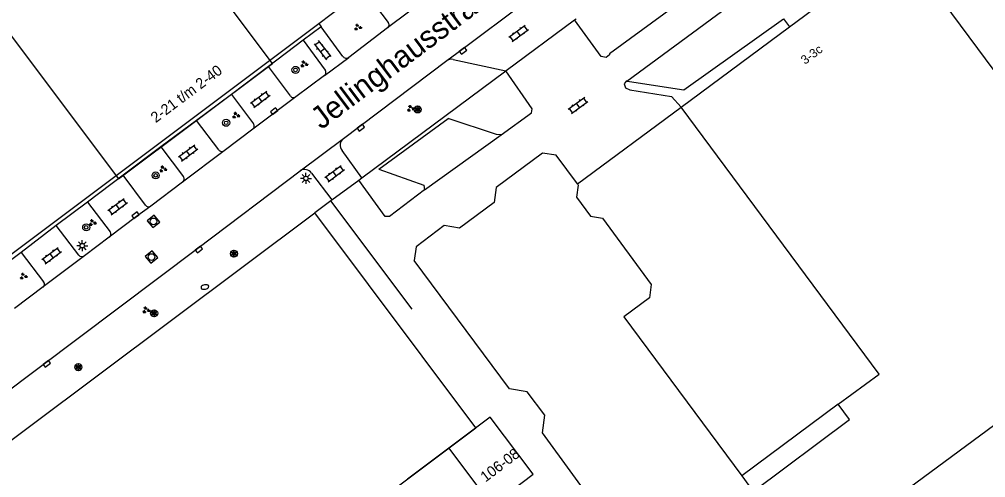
# Model space of a CAD drawing. Extents: x 130998 to 133001, y 398999 to 403002.
# Drawn here: x 131528.8 to 131638.1, y 400233.7 to 400285.6 of the extents above; entities that cross this region are included whole.
import ezdxf

# ---------------------------------------------------------------- set-up
doc = ezdxf.new("R2010")
doc.units = 0
for name, color, linetype in [('gg-afsc-hekwerk', 7, 'Continuous'), ('gg-anno-huisnummerreeks BGT', 7, 'Continuous'), ('gg-anno-openbare ruimte label', 7, 'Continuous'), ('gg-bbg-gedigitaliseerde bebouwing', 7, 'Continuous'), ('gg-bbg-hoofdgebouw', 7, 'Continuous'), ('gg-bbg-luifel en loopbrug', 7, 'Continuous'), ('gg-knt-verharding', 7, 'Continuous'), ('gg-knt-verharding nz', 7, 'Continuous'), ('gt-anno-plantopografie huisnummer', 7, 'Continuous'), ('gt-bbg-plantopografie pand', 7, 'Continuous'), ('gt-bbg-plantopografie tussenscheiding', 7, 'Continuous'), ('gt-grn-groengrens', 7, 'Continuous'), ('gt-symb-boom', 7, 'Continuous'), ('gt-symb-brandkraan', 7, 'Continuous'), ('gt-symb-groenvak', 7, 'Continuous'), ('gt-symb-klinker verharding', 7, 'Continuous'), ('gt-symb-kolk', 7, 'Continuous'), ('gt-symb-lichtmast', 7, 'Continuous'), ('gt-symb-rioolschacht', 7, 'Continuous'), ('gt-symb-solitaire heester', 7, 'Continuous')]:
    doc.layers.add(name, color=color, linetype=linetype)

# ---------------------------------------------------------------- blocks, each defined once
blk = doc.blocks.new('gt0-KL1')
at = {"layer": 'gt-symb-klinker verharding'}
for p, q in [((-1.15, 0.3), (1.15, 0.3)), ((-1, -0.3), (-1, 0.3)), ((-0.5, 0.3), (-0.5, 0.45)), ((0, -0.3), (0, 0.3)), ((0.5, 0.3), (0.5, 0.45)), ((1, -0.3), (1, 0.3)), ((-1.15, -0.3), (1.15, -0.3)), ((-0.5, -0.45), (-0.5, -0.3)), ((0.5, -0.45), (0.5, -0.3))]:
    blk.add_line(p, q, dxfattribs=at)
blk = doc.blocks.new('gt0-KOLK')
at = {"layer": 'gt-symb-kolk'}
blk.add_lwpolyline([(0, 0), (0.37, 0), (0.37, 0.4), (-0.38, 0.4), (-0.38, 0), (0, 0)], dxfattribs=at)
blk = doc.blocks.new('gt0-GRVAK')
at = {"layer": 'gt-symb-groenvak'}
for p, q in [((-0.11, 0.19), (-0.23, 0.24)), ((-0.18, 0.15), (0.09, 0.15)), ((-0.09, 0.21), (-0.16, 0.32)), ((-0.05, 0.21), (-0.05, 0.39)), ((0, 0.21), (0.06, 0.32)), ((0.01, 0.19), (0.13, 0.24)), ((0.26, -0.05), (0.2, 0.06)), ((0.3, -0.05), (0.3, 0.13)), ((0.35, -0.05), (0.41, 0.06)), ((-0.24, -0.23), (-0.36, -0.18)), ((-0.32, -0.26), (-0.05, -0.26)), ((-0.23, -0.21), (-0.29, -0.09)), ((-0.18, -0.2), (-0.18, -0.02)), ((-0.14, -0.21), (-0.07, -0.09)), ((-0.12, -0.23), (0, -0.18)), ((0.24, -0.07), (0.12, -0.02)), ((0.17, -0.11), (0.44, -0.11)), ((0.37, -0.07), (0.49, -0.02))]:
    blk.add_line(p, q, dxfattribs=at)
blk = doc.blocks.new('gt0-SH')
at = {"layer": 'gt-symb-solitaire heester'}
blk.add_circle((0, 0), 0.4, dxfattribs=at)
for centre, start, end in [((-0.35, 0.2), 270, 30), ((-0.35, -0.2), 330, 90), ((0, 0.4), 210, 330), ((0.35, 0.2), 150, 270), ((0.35, -0.2), 90, 210), ((0, -0.4), 30, 150)]:
    blk.add_arc(centre, 0.4, start, end, dxfattribs=at)
blk = doc.blocks.new('gt0-BOOM')
at = {"layer": 'gt-symb-boom'}
for radius in [0.4, 0.2]:
    blk.add_circle((0, 0), radius, dxfattribs=at)
blk = doc.blocks.new('gt0-LMAST')
at = {"layer": 'gt-symb-lichtmast'}
for p, q in [((-0.18, 0.17), (-0.45, 0.44)), ((-0.01, 0.25), (-0.01, 0.62)), ((0.17, 0.17), (0.44, 0.44)), ((-0.26, 0), (-0.63, 0)), ((-0.18, -0.18), (-0.45, -0.45)), ((-0.01, -0.25), (-0.01, -0.63)), ((0.44, -0.45), (0.17, -0.18)), ((0.24, 0), (0.62, 0))]:
    blk.add_line(p, q, dxfattribs=at)
blk.add_circle((-0.01, 0), 0.25, dxfattribs=at)
blk = doc.blocks.new('gt0-RS')
at = {"layer": 'gt-symb-rioolschacht'}
blk.add_lwpolyline([(-0.5, -0.5), (0.5, -0.5), (0.5, 0.5), (-0.5, 0.5)], close=True, dxfattribs=at)
blk.add_circle((0, 0), 0.375, dxfattribs=at)
blk = doc.blocks.new('gt0-BR')
at = {"layer": 'gt-symb-brandkraan'}
for centre, radius, start, end in [((-0.24, 0), 0.206, 107.5669, 252.4331), ((0.6, -2.66), 3, 106.892, 107.5669), ((0, -0.69), 0.938, 73.108, 106.892), ((-0.6, -2.66), 3, 72.4331, 73.108), ((0.24, 0), 0.206, 287.567, 72.4331), ((0.6, 2.66), 3, 252.4331, 253.108), ((0, 0.69), 0.938, 253.108, 286.8921), ((-0.6, 2.66), 3, 286.8921, 287.567)]:
    blk.add_arc(centre, radius, start, end, dxfattribs=at)

msp = doc.modelspace()

# ---------------------------------------------------------------- linework, layer by layer
at = {"layer": 'gg-afsc-hekwerk'}
for p, q in [((131562.66, 400285.09), (131565.46, 400287.19)), ((131583.86, 400279.75), (131591.59, 400285.49)), ((131591.59, 400285.49), (131591.75, 400285.61)), ((131615.2, 400285.62), (131615.88, 400284.71)), ((131512.93, 400247.74), (131562.66, 400285.09)), ((131567.55, 400267.64), (131583.82, 400279.72)), ((131583.82, 400279.72), (131583.86, 400279.75)), ((131591.91, 400266.94), (131603.63, 400275.62)), ((131564.16, 400265.12), (131567.21, 400267.38)), ((131567.21, 400267.38), (131567.55, 400267.64)), ((131564.02, 400265.01), (131562.21, 400263.66)), ((131564.04, 400265.03), (131564.02, 400265.01)), ((131564.04, 400265.03), (131564.16, 400265.12)), ((131573.22, 400252.76), (131564.04, 400265.03))]:
    msp.add_line(p, q, dxfattribs=at)
at = {"layer": 'gg-bbg-gedigitaliseerde bebouwing'}
msp.add_lwpolyline([(131628.44, 400294.03), (131658.23, 400253.81), (131605.4, 400214.8), (131587.94, 400238.78), (131588.21, 400240.77), (131586.22, 400243.44), (131584.22, 400243.78), (131573.46, 400258.26)], dxfattribs=at)
at = {"layer": 'gg-bbg-hoofdgebouw'}
for p, q in [((131615.88, 400284.71), (131628.44, 400294.03)), ((131603.63, 400275.62), (131615.88, 400284.71))]:
    msp.add_line(p, q, dxfattribs=at)
for points in [[(131621.38, 400242.03), (131626, 400245.41), (131603.63, 400275.62)], [(131591.91, 400266.94), (131589.51, 400270.19), (131587.95, 400270.43), (131582.73, 400266.54), (131582.49, 400264.84), (131578.57, 400261.93), (131576.84, 400262.22), (131573.67, 400259.83), (131573.46, 400258.26)], [(131591.91, 400266.94), (131592, 400266.81), (131591.82, 400265.45), (131593.4, 400263.3), (131594.74, 400263.08), (131600.26, 400255.57), (131600.07, 400254.05), (131597.15, 400251.9), (131610.48, 400233.91)], [(131514.02, 400226.66), (131513.58, 400227.25), (131562.21, 400263.66)], [(131556.47, 400221.39), (131580.43, 400239.34), (131562.21, 400263.66)], [(131610.48, 400233.91), (131611.77, 400232.17), (131622.66, 400240.28), (131621.38, 400242.03)]]:
    msp.add_lwpolyline(points, dxfattribs=at)
at = {"layer": 'gg-bbg-luifel en loopbrug'}
msp.add_line((131621.38, 400242.03), (131610.48, 400233.91), dxfattribs=at)
at = {"layer": 'gg-knt-verharding'}
for p, q in [((131597.5, 400278.54), (131612.31, 400289.51)), ((131567.99, 400288.56), (131570.5, 400285.21)), ((131562.95, 400284.71), (131560.91, 400283.19)), ((131565.39, 400281.36), (131562.95, 400284.71)), ((131570.45, 400284.58), (131566.05, 400281.25)), ((131560.91, 400283.19), (131563.39, 400279.82)), ((131577.85, 400281.01), (131583.82, 400279.72)), ((131556.99, 400280.21), (131552.79, 400277.06)), ((131559.47, 400276.88), (131556.99, 400280.21)), ((131565.46, 400272.08), (131577.16, 400280.89)), ((131563.32, 400279.21), (131560.09, 400276.78)), ((131552.79, 400277.06), (131555.28, 400273.72)), ((131548.83, 400274.11), (131544.83, 400271.13)), ((131551.37, 400270.78), (131548.83, 400274.11)), ((131569.46, 400268.61), (131577.31, 400274.35)), ((131555.21, 400273.12), (131551.96, 400270.67)), ((131574.63, 400266.28), (131583.29, 400272.5)), ((131544.83, 400271.13), (131547.38, 400267.75)), ((131567.55, 400267.64), (131565.3, 400270.71)), ((131540.54, 400267.91), (131536.54, 400264.89)), ((131543.07, 400264.55), (131540.54, 400267.91)), ((131561.86, 400268.14), (131564.16, 400265.12)), ((131547.28, 400267.14), (131543.69, 400264.43)), ((131536.54, 400264.89), (131539.07, 400261.53)), ((131532.98, 400262.24), (131529.02, 400259.2)), ((131535.55, 400258.89), (131532.98, 400262.24)), ((131538.99, 400260.91), (131536.18, 400258.79)), ((131529.02, 400259.2), (131531.57, 400255.88)), ((131531.52, 400255.28), (131528.26, 400252.84))]:
    msp.add_line(p, q, dxfattribs=at)
for points in [[(131610.17, 400292.4), (131595.55, 400281.65), (131595.55, 400281.55), (131595.14, 400281.22), (131594.59, 400281.33), (131591.59, 400285.49)], [(131597.5, 400278.54), (131597.8, 400278.53), (131603.92, 400277.58), (131615.2, 400285.62)], [(131583.29, 400272.5), (131586.73, 400274.99), (131586.79, 400275.43), (131583.82, 400279.72)], [(131597.5, 400278.54), (131597.4, 400278.54), (131597.19, 400278.25), (131597.33, 400277.79), (131597.82, 400277.58), (131602.55, 400276.82), (131603.63, 400275.62)], [(131583.29, 400272.5), (131582.74, 400272.52), (131577.31, 400274.35)], [(131513.09, 400232.68), (131549, 400259.67), (131560.58, 400268.43)], [(131569.46, 400268.61), (131574.55, 400266.78), (131574.63, 400266.28)], [(131574.63, 400266.28), (131570.68, 400263.26), (131570.18, 400263.27), (131567.21, 400267.38)]]:
    msp.add_lwpolyline(points, dxfattribs=at)
for centre, radius, start, end in [((131570.18, 400284.92), 0.432, 308.7548, 41.7179), ((131565.77, 400281.62), 0.461, 213.866, 306.0181), ((131577.65, 400280.15), 0.884, 76.6886, 123.6008), ((131563.05, 400279.55), 0.435, 307.8551, 38.1941), ((131559.83, 400277.14), 0.442, 215.5289, 305.7269), ((131554.93, 400273.45), 0.438, 309.5896, 37.3547), ((131566.08, 400271.31), 0.982, 128.8302, 218.2879), ((131551.72, 400271.01), 0.42, 213.0011, 304.5659), ((131561.07, 400267.62), 0.949, 33.7022, 121.2307), ((131546.99, 400267.5), 0.463, 309.8475, 33.1554), ((131543.44, 400264.8), 0.448, 214.2857, 304.2304), ((131538.72, 400261.26), 0.444, 308.5457, 37.41), ((131535.91, 400259.17), 0.461, 217.2573, 304.9094), ((131531.23, 400255.6), 0.438, 312.2607, 38.9565)]:
    msp.add_arc(centre, radius, start, end, dxfattribs=at)
at = {"layer": 'gg-knt-verharding nz'}
for p, q in [((131583.42, 400294.34), (131570.45, 400284.58)), ((131563.32, 400279.21), (131566.05, 400281.25)), ((131560.09, 400276.78), (131555.21, 400273.12)), ((131560.58, 400268.43), (131565.46, 400272.08)), ((131551.96, 400270.67), (131547.28, 400267.14)), ((131536.18, 400258.79), (131531.52, 400255.28))]:
    msp.add_line(p, q, dxfattribs=at)
for points in [[(131577.16, 400280.89), (131578.85, 400282.14), (131592.95, 400292.75)], [(131543.69, 400264.43), (131542.07, 400263.24), (131538.99, 400260.91)]]:
    msp.add_lwpolyline(points, dxfattribs=at)
at = {"layer": 'gt-bbg-plantopografie pand'}
msp.add_line((131577.37, 400237.06), (131572.68, 400233.55), dxfattribs=at)
for points in [[(131510.06, 400307.45), (131540.02, 400267.51), (131557.44, 400280.57), (131527.48, 400320.52), (131510.06, 400307.45)], [(131582.24, 400230.57), (131586.92, 400234.12), (131582.04, 400240.56), (131577.37, 400237.06)]]:
    msp.add_lwpolyline(points, dxfattribs=at)
at = {"layer": 'gt-bbg-plantopografie tussenscheiding'}
msp.add_line((131577.37, 400237.06), (131582.24, 400230.57), dxfattribs=at)
at = {"layer": 'gt-grn-groengrens'}
for p, q in [((131562.66, 400285.09), (131562.95, 400284.71)), ((131560.91, 400283.19), (131556.99, 400280.21)), ((131552.79, 400277.06), (131548.83, 400274.11)), ((131544.83, 400271.13), (131540.54, 400267.91)), ((131536.54, 400264.89), (131532.98, 400262.24)), ((131529.02, 400259.2), (131525.15, 400256.32))]:
    msp.add_line(p, q, dxfattribs=at)

# ---------------------------------------------------------------- block references
at = {"layer": 'gt-symb-boom'}
for p in [(131560.04, 400279.83), (131552.2, 400273.85), (131544.23, 400267.9), (131536.38, 400262.02)]:
    msp.add_blockref('gt0-BOOM', p, dxfattribs=at)
at = {"layer": 'gt-symb-brandkraan', "rotation": -169.16208955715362}
msp.add_blockref('gt0-BR', (131549.8, 400255.28), dxfattribs=at)
at = {"layer": 'gt-symb-groenvak'}
for p in [(131567.07, 400284.65), (131561, 400280.49), (131573.05, 400275.47), (131553.29, 400274.69), (131545.05, 400268.62), (131537.08, 400262.55), (131529.28, 400256.49), (131543.14, 400252.67)]:
    msp.add_blockref('gt0-GRVAK', p, dxfattribs=at)
at = {"layer": 'gt-symb-klinker verharding'}
for p, rotation in [((131585.27, 400283.96), 36.583421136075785), ((131563.08, 400282.05), -51.66247710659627), ((131556.06, 400276.51), 36.86989764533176), ((131591.98, 400275.82), 35.67760208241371), ((131547.91, 400270.44), 36.869897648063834), ((131564.47, 400268.1), 36.869897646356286), ((131539.94, 400264.37), 36.86989764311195), ((131532.48, 400258.83), 36.86989764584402)]:
    msp.add_blockref('gt0-KL1', p, dxfattribs=dict(at, rotation=rotation))
at = {"layer": 'gt-symb-kolk'}
for p, rotation in [((131578.85, 400282.14), -143.49671701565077), ((131557.74, 400275.01), 36.91570677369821), ((131567.3, 400273.46), -143.0842932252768), ((131542.07, 400263.24), 36.216884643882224), ((131549, 400259.67), -143.04987226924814), ((131531.8, 400246.74), -143.08429322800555)]:
    msp.add_blockref('gt0-KOLK', p, dxfattribs=dict(at, rotation=rotation))
at = {"layer": 'gt-symb-lichtmast'}
for p in [(131561.23, 400267.56), (131535.94, 400259.95)]:
    msp.add_blockref('gt0-LMAST', p, dxfattribs=at)
at = {"layer": 'gt-symb-rioolschacht'}
for p, rotation in [((131543.99, 400262.7), -141.1701750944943), ((131543.76, 400258.67), 39.76890883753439)]:
    msp.add_blockref('gt0-RS', p, dxfattribs=dict(at, rotation=rotation))
at = {"layer": 'gt-symb-solitaire heester'}
for p in [(131573.85, 400275.36), (131553.08, 400259.05), (131544.06, 400252.31), (131535.49, 400246.21)]:
    msp.add_blockref('gt0-SH', p, dxfattribs=at)

# ---------------------------------------------------------------- texts
at = {"layer": 'gg-anno-huisnummerreeks BGT'}
msp.add_text('3-3c', height=1, rotation=36.6, dxfattribs=at).set_placement((131617.63, 400280.4))
at = {"layer": 'gg-anno-openbare ruimte label'}
msp.add_text('Jellinghausstraat', height=2.5, rotation=36.9, dxfattribs=at).set_placement((131562.95, 400273.01))
at = {"layer": 'gt-anno-plantopografie huisnummer'}
for s, rotation, p in [('2-21 t/m 2-40', 36.8699, (131544.24, 400273.8)), ('106-08', 37.1523, (131581.51, 400233.16))]:
    msp.add_text(s, height=1.2, rotation=rotation, dxfattribs=at).set_placement(p)

doc.saveas('drawing.dxf')
